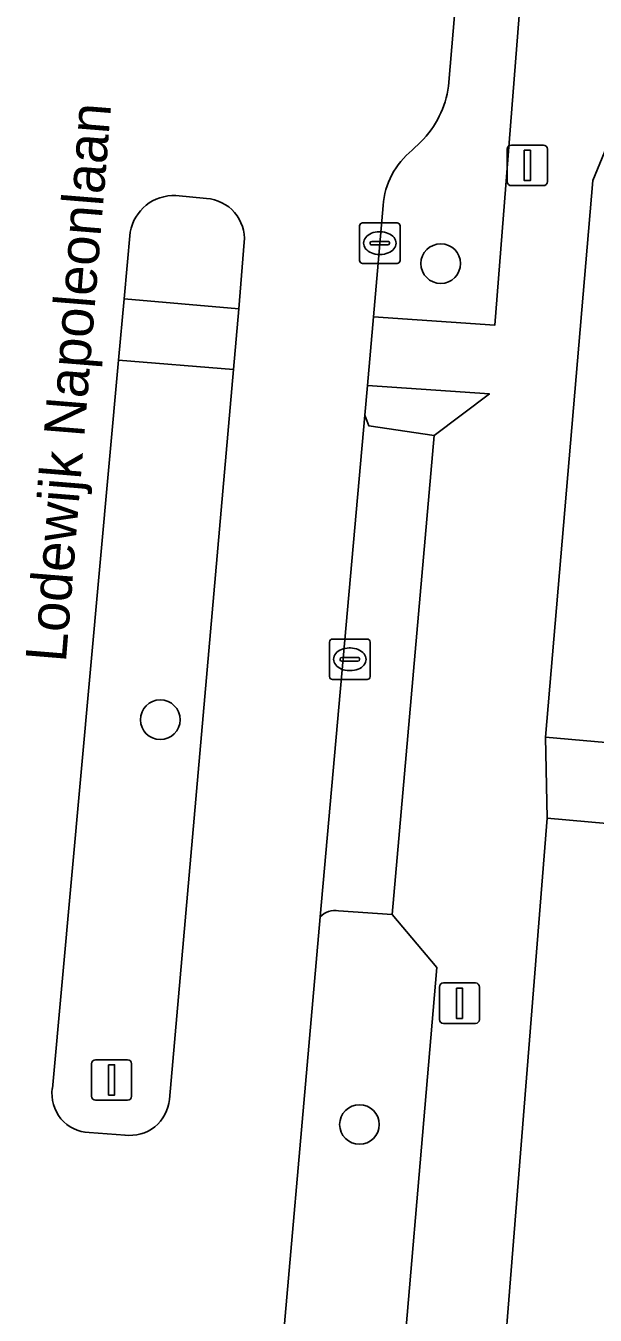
# Model space of a CAD drawing. Extents: x 159960 to 160866, y 382700 to 383354.
# Drawn here: x 160590.54 to 160604.59, y 383236.25 to 383268.08 of the extents above; entities that cross this region are included whole.
import ezdxf

# ---------------------------------------------------------------- set-up
doc = ezdxf.new("R2010")
doc.units = 0
for name, color, linetype in [('IMGEO_Boom', 7, 'Continuous'), ('IMGEO_Groenvoorziening', 7, 'Continuous'), ('IMGEO_Kolk', 7, 'Continuous'), ('IMGEO_Lichtmast', 7, 'Continuous'), ('IMGEO_Openbare_ruimte_label', 7, 'Continuous'), ('IMGEO_Parkeervlak_open', 7, 'Continuous'), ('IMGEO_Rijbaan_lokaal_open', 7, 'Continuous'), ('IMGEO_Verkeerseiland_groen', 7, 'Continuous'), ('IMGEO_Voetpad_open', 7, 'Continuous')]:
    doc.layers.add(name, color=color, linetype=linetype)

msp = doc.modelspace()

# ---------------------------------------------------------------- linework, layer by layer
at = {"layer": 'IMGEO_Boom'}
for centre in [(160600.777, 383262.21), (160593.858, 383250.951), (160598.771, 383240.959)]:
    msp.add_circle(centre, 0.489, dxfattribs=at)
at = {"layer": 'IMGEO_Groenvoorziening'}
for points in [[(160603.251, 383275.145), (160603.504, 383277.414), (160603.919, 383281.948), (160602.304, 383282.068), (160601.794, 383276.303), (160600.971, 383266.589)], [(160599.356, 383263.646), (160599.116, 383260.897), (160602.112, 383260.689), (160603.251, 383275.145)], [(160607.69, 383271.829), (160606.829, 383269.839), (160604.527, 383264.265), (160603.366, 383250.517), (160609.222, 383250), (160619.212, 383249.118), (160631.717, 383248.152)], [(160600.285, 383265.215), (160600.075, 383265.01)], [(160597.806, 383246.082), (160596.574, 383232.097), (160599.57, 383231.818), (160600.681, 383244.836), (160599.578, 383246.145), (160598.257, 383246.234)]]:
    msp.add_lwpolyline(points, dxfattribs=at)
msp.add_lwpolyline([(160601.978, 383258.994), (160598.968, 383259.204), (160598.904, 383258.469), (160599.003, 383258.209), (160600.613, 383257.967)], close=True, dxfattribs=at)
for centre, radius, start, end in [((160598.593, 383266.918), 2.401, 314.8143, 352.1223), ((160601.291, 383263.497), 1.941, 128.8016, 175.6087), ((160598.162, 383245.772), 0.472, 78.3601, 138.8905)]:
    msp.add_arc(centre, radius, start, end, dxfattribs=at)
at = {"layer": 'IMGEO_Kolk'}
for p, q in [((160598.774, 383262.289), (160598.774, 383263.141)), ((160598.849, 383263.215), (160599.701, 383263.215)), ((160599.262, 383262.995), (160599.287, 383262.995)), ((160599.775, 383263.141), (160599.775, 383262.289)), ((160599.033, 383262.709), (160599.033, 383262.721)), ((160599.471, 383262.672), (160599.073, 383262.672)), ((160599.076, 383262.758), (160599.474, 383262.758)), ((160599.517, 383262.721), (160599.517, 383262.709)), ((160599.285, 383262.435), (160599.26, 383262.435)), ((160599.701, 383262.215), (160598.849, 383262.215)), ((160598.034, 383252.016), (160598.034, 383252.868)), ((160598.109, 383252.942), (160598.961, 383252.942)), ((160599.035, 383252.868), (160599.035, 383252.016)), ((160598.336, 383252.485), (160598.734, 383252.485)), ((160598.522, 383252.722), (160598.547, 383252.722)), ((160598.293, 383252.436), (160598.293, 383252.448)), ((160598.731, 383252.399), (160598.333, 383252.399)), ((160598.545, 383252.162), (160598.52, 383252.162)), ((160598.777, 383252.448), (160598.777, 383252.436)), ((160598.961, 383251.942), (160598.109, 383251.942))]:
    msp.add_line(p, q, dxfattribs=at)
for points in [[(160598.774, 383262.289), (160598.774, 383263.141)], [(160598.849, 383263.215), (160599.701, 383263.215)], [(160599.775, 383263.141), (160599.775, 383262.289)], [(160599.701, 383262.215), (160598.849, 383262.215)], [(160598.034, 383252.016), (160598.034, 383252.868)], [(160598.109, 383252.942), (160598.961, 383252.942)], [(160599.035, 383252.868), (160599.035, 383252.016)], [(160598.961, 383251.942), (160598.109, 383251.942)]]:
    msp.add_lwpolyline(points, dxfattribs=at)
for centre, radius, start, end in [((160598.851, 383263.139), 0.0765, 91.552, 178.448), ((160598.851, 383263.139), 0.0765, 91.552, 178.448), ((160599.699, 383263.139), 0.0765, 1.552, 88.448), ((160599.699, 383263.139), 0.0765, 1.552, 88.448), ((160599.073, 383262.718), 0.0403, 85.8775, 175.7526), ((160599.07, 383262.708), 0.0366, 178.938, 274.7102), ((160599.474, 383262.715), 0.043, 264.8664, 352.4533), ((160599.478, 383262.72), 0.0386, 1.7309, 96.639), ((160598.851, 383262.291), 0.0765, 181.552, 268.448), ((160598.851, 383262.291), 0.0765, 181.552, 268.448), ((160599.699, 383262.291), 0.0765, 271.552, 358.448), ((160599.699, 383262.291), 0.0765, 271.552, 358.448), ((160598.111, 383252.866), 0.0765, 91.552, 178.448), ((160598.111, 383252.866), 0.0765, 91.552, 178.448), ((160598.959, 383252.866), 0.0765, 1.552, 88.448), ((160598.959, 383252.866), 0.0765, 1.552, 88.448), ((160598.333, 383252.445), 0.0403, 85.8775, 175.7526), ((160598.738, 383252.447), 0.0386, 1.7309, 96.639), ((160598.33, 383252.435), 0.0366, 178.938, 274.7102), ((160598.734, 383252.442), 0.043, 264.8664, 352.4533), ((160598.111, 383252.018), 0.0765, 181.552, 268.448), ((160598.111, 383252.018), 0.0765, 181.552, 268.448), ((160598.959, 383252.018), 0.0765, 271.552, 358.448), ((160598.959, 383252.018), 0.0765, 271.552, 358.448)]:
    msp.add_arc(centre, radius, start, end, dxfattribs=at)
for centre, major_axis, ratio, start_param, end_param in [((160599.261, 383262.715), (-0.387, 0.002), 0.722429, 4.712389, 7.853982), ((160599.286, 383262.715), (-0.39, 0.002), 0.717154, 1.570796, 4.712389), ((160598.521, 383252.442), (-0.387, 0.002), 0.722429, 4.712389, 7.853982), ((160598.546, 383252.442), (-0.39, 0.002), 0.717154, 1.570796, 4.712389)]:
    msp.add_ellipse(centre, major_axis=major_axis, ratio=ratio, start_param=start_param, end_param=end_param, dxfattribs=at)
at = {"layer": 'IMGEO_Lichtmast'}
for p, q in [((160602.42, 383264.234), (160602.42, 383265.034)), ((160602.42, 383265.034), (160602.42, 383264.234)), ((160602.52, 383265.134), (160603.31, 383265.134)), ((160603.31, 383265.134), (160602.52, 383265.134)), ((160603.41, 383265.034), (160603.41, 383264.234)), ((160603.41, 383264.234), (160603.41, 383265.034)), ((160603.31, 383264.134), (160602.52, 383264.134)), ((160602.52, 383264.134), (160603.31, 383264.134)), ((160600.744, 383243.552), (160600.744, 383244.352)), ((160600.744, 383244.352), (160600.744, 383243.552)), ((160600.844, 383244.452), (160601.634, 383244.452)), ((160601.634, 383244.452), (160600.844, 383244.452)), ((160601.734, 383244.352), (160601.734, 383243.552)), ((160601.734, 383243.552), (160601.734, 383244.352)), ((160601.634, 383243.452), (160600.844, 383243.452)), ((160600.844, 383243.452), (160601.634, 383243.452)), ((160592.161, 383241.658), (160592.161, 383242.458)), ((160592.161, 383242.458), (160592.161, 383241.658)), ((160592.261, 383242.558), (160593.051, 383242.558)), ((160593.051, 383242.558), (160592.261, 383242.558)), ((160593.151, 383242.458), (160593.151, 383241.658)), ((160593.151, 383241.658), (160593.151, 383242.458)), ((160593.051, 383241.558), (160592.261, 383241.558)), ((160592.261, 383241.558), (160593.051, 383241.558))]:
    msp.add_line(p, q, dxfattribs=at)
for points in [[(160602.84, 383265.009), (160602.99, 383265.009), (160602.99, 383264.259), (160602.84, 383264.259), (160602.84, 383265.009)], [(160601.164, 383244.327), (160601.314, 383244.327), (160601.314, 383243.577), (160601.164, 383243.577), (160601.164, 383244.327)], [(160592.581, 383242.433), (160592.731, 383242.433), (160592.731, 383241.683), (160592.581, 383241.683), (160592.581, 383242.433)]]:
    msp.add_lwpolyline(points, dxfattribs=at)
for centre, start, end in [((160602.52, 383265.034), 90, 180), ((160602.52, 383265.034), 90, 180), ((160603.31, 383265.034), 0, 90), ((160603.31, 383265.034), 360, 90), ((160602.52, 383264.234), 180, 270), ((160602.52, 383264.234), 180, 270), ((160603.31, 383264.234), 270, 0), ((160603.31, 383264.234), 270, 0), ((160600.844, 383244.352), 90, 180), ((160600.844, 383244.352), 90, 180), ((160601.634, 383244.352), 0, 90), ((160601.634, 383244.352), 360, 90), ((160600.844, 383243.552), 180, 270), ((160600.844, 383243.552), 180, 270), ((160601.634, 383243.552), 270, 0), ((160601.634, 383243.552), 270, 0), ((160592.261, 383242.458), 90, 180), ((160592.261, 383242.458), 90, 180), ((160593.051, 383242.458), 0, 90), ((160593.051, 383242.458), 360, 90), ((160592.261, 383241.658), 180, 270), ((160592.261, 383241.658), 180, 270), ((160593.051, 383241.658), 270, 0), ((160593.051, 383241.658), 270, 0)]:
    msp.add_arc(centre, 0.1, start, end, dxfattribs=at)
at = {"layer": 'IMGEO_Parkeervlak_open'}
msp.add_lwpolyline([(160598.257, 383246.234), (160599.578, 383246.145), (160600.613, 383257.967), (160599.003, 383258.209), (160598.904, 383258.469), (160597.806, 383246.082)], dxfattribs=at)
msp.add_lwpolyline([(160608.369, 383248.077), (160603.401, 383248.519), (160601.421, 383223.602), (160605.848, 383223.278), (160606.188, 383223.138)], close=True, dxfattribs=at)
msp.add_arc((160598.162, 383245.772), 0.472, 78.3601, 138.8905, dxfattribs=at)
at = {"layer": 'IMGEO_Rijbaan_lokaal_open'}
for points in [[(160600.971, 383266.589), (160601.794, 383276.303), (160602.304, 383282.068), (160602.324, 383282.29), (160602.685, 383283.223), (160603.846, 383285.107), (160605.014, 383286.637), (160605.454, 383286.799), (160597.738, 383290.663)], [(160600.075, 383265.01), (160600.285, 383265.215)], [(160594.242, 383263.889), (160594.999, 383263.817)], [(160594.602, 383225.152), (160594.663, 383225.372), (160595.34, 383227.573), (160596.313, 383230.372), (160596.51, 383231.3), (160596.574, 383232.097), (160597.806, 383246.082), (160598.904, 383258.469), (160598.968, 383259.204), (160599.116, 383260.897), (160599.356, 383263.646)], [(160591.194, 383241.85), (160592.828, 383259.826), (160592.965, 383261.338), (160593.115, 383262.985)], [(160595.93, 383262.735), (160595.799, 383261.097), (160595.667, 383259.595), (160594.082, 383241.578)], [(160592.987, 383240.699), (160592.104, 383240.761)]]:
    msp.add_lwpolyline(points, dxfattribs=at)
for centre, radius, start, end in [((160598.593, 383266.918), 2.401, 314.8143, 352.1223), ((160601.291, 383263.497), 1.941, 128.8016, 175.6087), ((160594.192, 383262.797), 1.093, 87.3563, 170.1119), ((160594.93, 383262.816), 1.003, 355.3501, 86.0702), ((160592.137, 383241.713), 0.953, 171.7443, 268.0219), ((160593.114, 383241.662), 0.972, 262.4897, 355.0211)]:
    msp.add_arc(centre, radius, start, end, dxfattribs=at)
at = {"layer": 'IMGEO_Verkeerseiland_groen'}
for points in [[(160594.999, 383263.817), (160594.242, 383263.889)], [(160593.115, 383262.985), (160592.965, 383261.338), (160595.799, 383261.097), (160595.93, 383262.735)], [(160595.667, 383259.595), (160592.828, 383259.826), (160591.194, 383241.85)], [(160594.082, 383241.578), (160595.667, 383259.595)], [(160592.104, 383240.761), (160592.987, 383240.699)]]:
    msp.add_lwpolyline(points, dxfattribs=at)
for centre, radius, start, end in [((160594.192, 383262.797), 1.093, 87.3563, 170.1119), ((160594.93, 383262.816), 1.003, 355.3501, 86.0702), ((160592.137, 383241.713), 0.953, 171.7443, 268.0219), ((160593.114, 383241.662), 0.972, 262.4897, 355.0211)]:
    msp.add_arc(centre, radius, start, end, dxfattribs=at)
at = {"layer": 'IMGEO_Voetpad_open'}
for points in [[(160607.156, 383284.378), (160603.846, 383285.107), (160602.685, 383283.223), (160602.324, 383282.29), (160602.304, 383282.068), (160603.919, 383281.948), (160603.504, 383277.414), (160603.251, 383275.145), (160602.112, 383260.689), (160599.116, 383260.897), (160598.968, 383259.204), (160601.978, 383258.994), (160600.613, 383257.967), (160599.578, 383246.145), (160600.681, 383244.836), (160599.57, 383231.818), (160596.574, 383232.097), (160596.51, 383231.3), (160596.313, 383230.372), (160595.34, 383227.573), (160599.21, 383227.248), (160598.751, 383221.072), (160601.07, 383221.342), (160605.124, 383221.033)], [(160606.188, 383223.138), (160605.848, 383223.278), (160601.421, 383223.602), (160603.401, 383248.519), (160603.366, 383250.517), (160604.527, 383264.265), (160606.829, 383269.839)]]:
    msp.add_lwpolyline(points, dxfattribs=at)
for points in [[(160595.799, 383261.097), (160592.965, 383261.338), (160592.828, 383259.826), (160595.667, 383259.595)], [(160619.212, 383249.118), (160609.222, 383250), (160603.366, 383250.517), (160603.401, 383248.519), (160608.369, 383248.077), (160614.031, 383247.569), (160619.035, 383247.17), (160619.064, 383247.49)]]:
    msp.add_lwpolyline(points, close=True, dxfattribs=at)

# ---------------------------------------------------------------- texts
at = {"layer": 'IMGEO_Openbare_ruimte_label'}
msp.add_text('Lodewijk Napoleonlaan', height=1, rotation=85.3553, dxfattribs=at).set_placement((160591.527, 383252.349))

doc.saveas('drawing.dxf')
